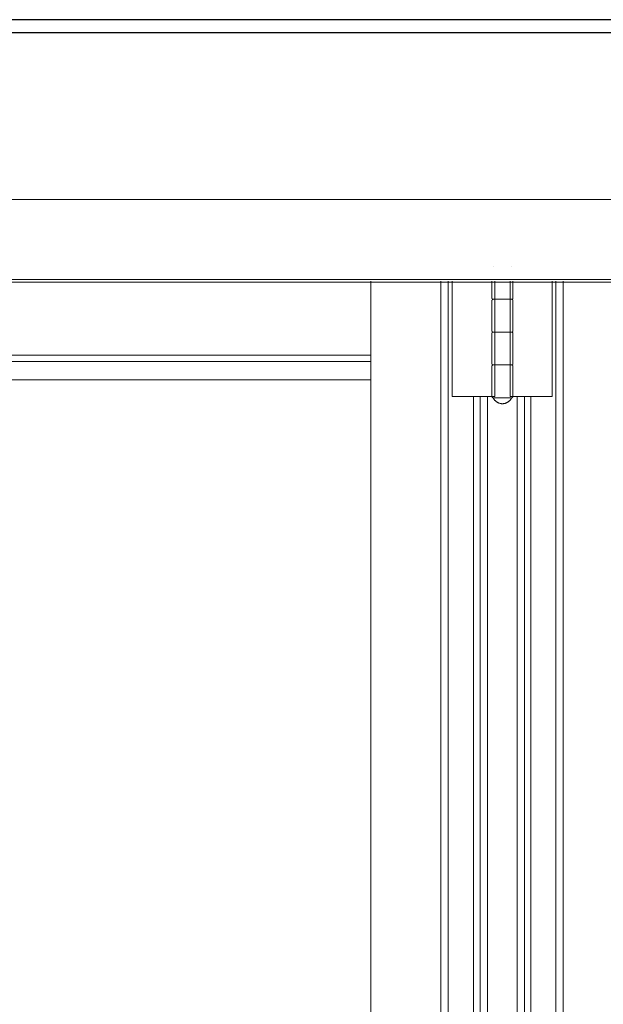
# Model space of a CAD drawing. Header units: inches. Extents: x 424 to 2043, y -237 to 445.
# Tile 766 of 965: x 872.758 to 873.202, y 214.347 to 215.097. Entities that reach past the tile are written whole.
import ezdxf

# ---------------------------------------------------------------- set-up
doc = ezdxf.new("R2010")
doc.units = ezdxf.units.IN
doc.header["$MEASUREMENT"] = 0
for name, color, linetype, lineweight in [('A-DOOR', 31, 'Continuous', 9), ('A-GENM', 13, 'Continuous', 9), ('A-WALL', 113, 'Continuous', 9)]:
    doc.layers.add(name, color=color, linetype=linetype, lineweight=lineweight)

# ---------------------------------------------------------------- blocks, each defined once
blk = doc.blocks.new('Generic Models 1 - Generic Models 1-135348-Section 1')
at = {"layer": 'A-GENM', "lineweight": 25}
blk.add_line((-87.41681, 0), (-119.66777, 0), dxfattribs=at)
blk = doc.blocks.new('Generic Models 7 - Generic Models 7-166682-Section 1')
at = {"layer": 'A-GENM', "lineweight": 25}
for p, q in [((-82.46153, 0), (-119.66777, 0)), ((-82.46153, -0.01), (-119.66777, -0.01))]:
    blk.add_line(p, q, dxfattribs=at)
blk = doc.blocks.new('5-panel_Bi-fold_external_door_10806 - Type 1-239875-Section 1')
at = {"layer": 'A-DOOR'}
for p, q in [((-107.16882, -0.137), (-102.25701, -0.137)), ((-103.76846, -0.188), (-103.76846, -0.188)), ((-103.75447, -0.188), (-103.75446, -0.188)), ((-107.16882, -0.19798), (-102.25701, -0.19798)), ((-107.1688, -0.2), (-102.25699, -0.2)), ((-103.86171, -2.937), (-103.86171, -0.19924)), ((-103.80845, -2.937), (-103.80845, -0.19924)), ((-103.80273, -0.19924), (-103.80273, -2.937)), ((-103.79983, -0.287), (-103.79983, -0.19924)), ((-103.76946, -0.19924), (-103.76946, -0.212)), ((-103.76735, -0.19924), (-103.76735, -0.287)), ((-103.75567, -0.287), (-103.75567, -0.19924)), ((-103.75346, -0.212), (-103.75346, -0.19924)), ((-103.7236, -0.19924), (-103.7236, -0.287)), ((-103.72091, -2.937), (-103.72091, -0.19924)), ((-103.7153, -0.19924), (-103.7153, -2.937)), ((-103.76946, -0.214), (-103.76946, -0.237)), ((-103.76152, -0.213), (-103.76743, -0.213)), ((-103.7674, -0.213), (-103.7614, -0.213)), ((-103.75646, -0.213), (-103.76152, -0.213)), ((-103.7614, -0.213), (-103.75556, -0.213)), ((-103.75346, -0.237), (-103.75346, -0.214)), ((-103.76946, -0.239), (-103.76946, -0.262)), ((-103.76152, -0.238), (-103.76743, -0.238)), ((-103.7674, -0.238), (-103.7614, -0.238)), ((-103.75646, -0.238), (-103.76152, -0.238)), ((-103.7614, -0.238), (-103.75556, -0.238)), ((-103.75346, -0.262), (-103.75346, -0.239)), ((-104.44214, -0.25544), (-103.86171, -0.25544)), ((-104.44208, -0.26041), (-103.86171, -0.26041)), ((-103.76946, -0.264), (-103.76946, -0.287)), ((-103.76152, -0.263), (-103.76743, -0.263)), ((-103.7674, -0.263), (-103.7614, -0.263)), ((-103.75646, -0.263), (-103.76152, -0.263)), ((-103.7614, -0.263), (-103.75556, -0.263)), ((-103.75346, -0.287), (-103.75346, -0.264)), ((-104.4322, -0.27426), (-103.86171, -0.27426)), ((-103.79807, -0.287), (-103.79983, -0.287)), ((-103.79595, -0.287), (-103.79807, -0.287)), ((-103.78475, -0.287), (-103.79595, -0.287)), ((-103.78242, -0.287), (-103.78475, -0.287)), ((-103.7834, -2.852), (-103.7834, -0.287)), ((-103.7801, -0.287), (-103.78242, -0.287)), ((-103.77849, -0.287), (-103.7801, -0.287)), ((-103.77278, -0.287), (-103.77849, -0.287)), ((-103.77849, -2.852), (-103.77849, -0.287)), ((-103.76735, -0.287), (-103.77278, -0.287)), ((-103.77278, -2.852), (-103.77278, -0.287)), ((-103.76152, -0.288), (-103.76756, -0.288)), ((-103.75543, -0.288), (-103.76152, -0.288)), ((-103.75034, -0.287), (-103.75567, -0.287)), ((-103.74473, -0.287), (-103.75034, -0.287)), ((-103.75034, -0.287), (-103.75034, -2.852)), ((-103.74314, -0.287), (-103.74473, -0.287)), ((-103.74473, -0.287), (-103.74473, -2.852)), ((-103.74083, -0.287), (-103.74314, -0.287)), ((-103.73851, -0.287), (-103.74083, -0.287)), ((-103.73974, -0.287), (-103.73974, -2.852)), ((-103.72751, -0.287), (-103.73851, -0.287)), ((-103.72538, -0.287), (-103.72751, -0.287)), ((-103.7236, -0.287), (-103.72538, -0.287))]:
    blk.add_line(p, q, dxfattribs=at)
at = {"layer": 'A-DOOR', "flags": 128}
for points in [[(-103.76846, -0.213), (-103.7685, -0.213), (-103.76854, -0.213), (-103.76858, -0.21299), (-103.76862, -0.21299), (-103.76866, -0.21298), (-103.7687, -0.21297), (-103.76874, -0.21296), (-103.76878, -0.21295), (-103.76881, -0.21294), (-103.76885, -0.21292), (-103.76889, -0.2129), (-103.76892, -0.21289), (-103.76896, -0.21287), (-103.76899, -0.21285), (-103.76903, -0.21283), (-103.76906, -0.2128), (-103.76909, -0.21278), (-103.76912, -0.21275), (-103.76915, -0.21272), (-103.76918, -0.2127), (-103.76921, -0.21267), (-103.76923, -0.21264), (-103.76926, -0.21261), (-103.76928, -0.21257), (-103.7693, -0.21254), (-103.76932, -0.21251), (-103.76934, -0.21247), (-103.76936, -0.21244), (-103.76938, -0.2124), (-103.76939, -0.21236), (-103.76941, -0.21232), (-103.76942, -0.21229), (-103.76943, -0.21225), (-103.76944, -0.21221), (-103.76945, -0.21217), (-103.76945, -0.21213), (-103.76946, -0.21209), (-103.76946, -0.21205), (-103.76946, -0.21201), (-103.76946, -0.212)], [(-103.76946, -0.214), (-103.76946, -0.21396), (-103.76946, -0.21392), (-103.76946, -0.21388), (-103.76945, -0.21384), (-103.76944, -0.2138), (-103.76943, -0.21376), (-103.76942, -0.21372), (-103.76941, -0.21369), (-103.7694, -0.21365), (-103.76938, -0.21361), (-103.76937, -0.21357), (-103.76935, -0.21354), (-103.76933, -0.2135), (-103.76931, -0.21347), (-103.76929, -0.21344), (-103.76926, -0.2134), (-103.76924, -0.21337), (-103.76921, -0.21334), (-103.76919, -0.21331), (-103.76916, -0.21328), (-103.76913, -0.21326), (-103.7691, -0.21323), (-103.76907, -0.2132), (-103.76904, -0.21318), (-103.769, -0.21316), (-103.76897, -0.21314), (-103.76893, -0.21312), (-103.7689, -0.2131), (-103.76886, -0.21308), (-103.76882, -0.21307), (-103.76879, -0.21305), (-103.76875, -0.21304), (-103.76871, -0.21303), (-103.76867, -0.21302), (-103.76863, -0.21301), (-103.76859, -0.21301), (-103.76855, -0.213), (-103.76851, -0.213), (-103.76847, -0.213), (-103.76846, -0.213)], [(-103.76152, -0.213), (-103.7618, -0.213), (-103.76208, -0.213), (-103.76236, -0.213), (-103.76264, -0.213), (-103.76291, -0.213), (-103.76319, -0.213), (-103.76346, -0.213), (-103.76372, -0.213), (-103.76399, -0.213), (-103.76425, -0.213), (-103.7645, -0.213), (-103.76475, -0.213), (-103.76499, -0.213), (-103.76523, -0.213), (-103.76547, -0.213), (-103.76569, -0.213), (-103.76591, -0.213), (-103.76612, -0.213), (-103.76633, -0.213), (-103.76653, -0.213), (-103.76672, -0.213), (-103.7669, -0.213), (-103.76707, -0.213), (-103.76723, -0.213), (-103.76739, -0.213), (-103.76753, -0.213), (-103.76766, -0.213), (-103.76779, -0.213), (-103.7679, -0.213), (-103.76801, -0.213), (-103.7681, -0.213), (-103.76819, -0.213), (-103.76826, -0.213), (-103.76832, -0.213), (-103.76837, -0.213), (-103.76841, -0.213), (-103.76844, -0.213), (-103.76846, -0.213), (-103.76846, -0.213)], [(-103.76846, -0.213), (-103.76846, -0.213), (-103.76844, -0.213), (-103.76841, -0.213), (-103.76837, -0.213), (-103.76832, -0.213), (-103.76826, -0.213), (-103.76819, -0.213), (-103.76811, -0.213), (-103.76801, -0.213), (-103.76791, -0.213), (-103.7678, -0.213), (-103.76767, -0.213), (-103.76754, -0.213), (-103.76739, -0.213), (-103.76724, -0.213), (-103.76708, -0.213), (-103.76691, -0.213), (-103.76673, -0.213), (-103.76654, -0.213), (-103.76634, -0.213), (-103.76613, -0.213), (-103.76592, -0.213), (-103.7657, -0.213), (-103.76548, -0.213), (-103.76524, -0.213), (-103.76501, -0.213), (-103.76476, -0.213), (-103.76451, -0.213), (-103.76426, -0.213), (-103.764, -0.213), (-103.76374, -0.213), (-103.76347, -0.213), (-103.7632, -0.213), (-103.76293, -0.213), (-103.76265, -0.213), (-103.76238, -0.213), (-103.7621, -0.213), (-103.76182, -0.213), (-103.76154, -0.213), (-103.7614, -0.213)], [(-103.7614, -0.213), (-103.76168, -0.213), (-103.76196, -0.213), (-103.76224, -0.213), (-103.76252, -0.213), (-103.76279, -0.213), (-103.76307, -0.213), (-103.76334, -0.213), (-103.76361, -0.213), (-103.76387, -0.213), (-103.76413, -0.213), (-103.76439, -0.213), (-103.76464, -0.213), (-103.76489, -0.213), (-103.76513, -0.213), (-103.76536, -0.213), (-103.76559, -0.213), (-103.76582, -0.213), (-103.76603, -0.213), (-103.76624, -0.213), (-103.76644, -0.213), (-103.76663, -0.213), (-103.76682, -0.213), (-103.76699, -0.213), (-103.76716, -0.213), (-103.76732, -0.213), (-103.76747, -0.213), (-103.76761, -0.213), (-103.76774, -0.213), (-103.76786, -0.213), (-103.76796, -0.213), (-103.76806, -0.213), (-103.76815, -0.213), (-103.76823, -0.213), (-103.76829, -0.213), (-103.76835, -0.213), (-103.76839, -0.213), (-103.76843, -0.213), (-103.76845, -0.213), (-103.76846, -0.213)], [(-103.76846, -0.213), (-103.76846, -0.213), (-103.76844, -0.213), (-103.76841, -0.213), (-103.76837, -0.213), (-103.76832, -0.213), (-103.76826, -0.213), (-103.76819, -0.213), (-103.76811, -0.213), (-103.76801, -0.213), (-103.76791, -0.213), (-103.7678, -0.213), (-103.76767, -0.213), (-103.76754, -0.213), (-103.76739, -0.213), (-103.76724, -0.213), (-103.76708, -0.213), (-103.76691, -0.213), (-103.76673, -0.213), (-103.76654, -0.213), (-103.76634, -0.213), (-103.76613, -0.213), (-103.76592, -0.213), (-103.7657, -0.213), (-103.76548, -0.213), (-103.76524, -0.213), (-103.76501, -0.213), (-103.76476, -0.213), (-103.76451, -0.213), (-103.76426, -0.213), (-103.764, -0.213), (-103.76374, -0.213), (-103.76347, -0.213), (-103.7632, -0.213), (-103.76293, -0.213), (-103.76265, -0.213), (-103.76238, -0.213), (-103.7621, -0.213), (-103.76182, -0.213), (-103.76154, -0.213), (-103.76152, -0.213)], [(-103.75446, -0.213), (-103.75447, -0.213), (-103.75448, -0.213), (-103.75451, -0.213), (-103.75455, -0.213), (-103.7546, -0.213), (-103.75466, -0.213), (-103.75474, -0.213), (-103.75482, -0.213), (-103.75491, -0.213), (-103.75501, -0.213), (-103.75513, -0.213), (-103.75525, -0.213), (-103.75539, -0.213), (-103.75553, -0.213), (-103.75569, -0.213), (-103.75585, -0.213), (-103.75602, -0.213), (-103.7562, -0.213), (-103.75639, -0.213), (-103.75659, -0.213), (-103.75679, -0.213), (-103.757, -0.213), (-103.75722, -0.213), (-103.75745, -0.213), (-103.75768, -0.213), (-103.75792, -0.213), (-103.75816, -0.213), (-103.75841, -0.213), (-103.75867, -0.213), (-103.75893, -0.213), (-103.75919, -0.213), (-103.75946, -0.213), (-103.75973, -0.213), (-103.76, -0.213), (-103.76027, -0.213), (-103.76055, -0.213), (-103.76083, -0.213), (-103.76111, -0.213), (-103.76139, -0.213), (-103.76152, -0.213)], [(-103.76152, -0.213), (-103.76124, -0.213), (-103.76096, -0.213), (-103.76069, -0.213), (-103.76041, -0.213), (-103.76013, -0.213), (-103.75986, -0.213), (-103.75959, -0.213), (-103.75932, -0.213), (-103.75905, -0.213), (-103.75879, -0.213), (-103.75854, -0.213), (-103.75828, -0.213), (-103.75804, -0.213), (-103.7578, -0.213), (-103.75756, -0.213), (-103.75733, -0.213), (-103.75711, -0.213), (-103.75689, -0.213), (-103.75668, -0.213), (-103.75648, -0.213), (-103.75629, -0.213), (-103.75611, -0.213), (-103.75593, -0.213), (-103.75576, -0.213), (-103.75561, -0.213), (-103.75546, -0.213), (-103.75532, -0.213), (-103.75519, -0.213), (-103.75507, -0.213), (-103.75496, -0.213), (-103.75486, -0.213), (-103.75477, -0.213), (-103.7547, -0.213), (-103.75463, -0.213), (-103.75458, -0.213), (-103.75453, -0.213), (-103.7545, -0.213), (-103.75447, -0.213), (-103.75446, -0.213)], [(-103.7614, -0.213), (-103.76112, -0.213), (-103.76084, -0.213), (-103.76056, -0.213), (-103.76029, -0.213), (-103.76001, -0.213), (-103.75974, -0.213), (-103.75947, -0.213), (-103.7592, -0.213), (-103.75894, -0.213), (-103.75868, -0.213), (-103.75843, -0.213), (-103.75818, -0.213), (-103.75793, -0.213), (-103.75769, -0.213), (-103.75746, -0.213), (-103.75723, -0.213), (-103.75701, -0.213), (-103.7568, -0.213), (-103.7566, -0.213), (-103.7564, -0.213), (-103.75621, -0.213), (-103.75603, -0.213), (-103.75586, -0.213), (-103.75569, -0.213)], [(-103.75569, -0.213), (-103.75585, -0.213), (-103.75602, -0.213), (-103.7562, -0.213), (-103.75639, -0.213), (-103.75659, -0.213), (-103.75679, -0.213), (-103.757, -0.213), (-103.75722, -0.213), (-103.75745, -0.213), (-103.75768, -0.213), (-103.75792, -0.213), (-103.75816, -0.213), (-103.75841, -0.213), (-103.75867, -0.213), (-103.75893, -0.213), (-103.75919, -0.213), (-103.75946, -0.213), (-103.75973, -0.213), (-103.76, -0.213), (-103.76027, -0.213), (-103.76055, -0.213), (-103.76083, -0.213), (-103.76111, -0.213), (-103.76139, -0.213), (-103.7614, -0.213)], [(-103.75554, -0.213), (-103.75539, -0.213), (-103.75526, -0.213), (-103.75514, -0.213), (-103.75502, -0.213), (-103.75492, -0.213), (-103.75482, -0.213), (-103.75474, -0.213), (-103.75467, -0.213), (-103.7546, -0.213), (-103.75455, -0.213), (-103.75451, -0.213), (-103.75449, -0.213), (-103.75447, -0.213), (-103.75446, -0.213)], [(-103.75446, -0.213), (-103.75447, -0.213), (-103.75448, -0.213), (-103.75451, -0.213), (-103.75455, -0.213), (-103.7546, -0.213), (-103.75466, -0.213), (-103.75474, -0.213), (-103.75482, -0.213), (-103.75491, -0.213), (-103.75501, -0.213), (-103.75513, -0.213), (-103.75525, -0.213), (-103.75539, -0.213), (-103.75553, -0.213)], [(-103.75346, -0.212), (-103.75346, -0.21204), (-103.75347, -0.21208), (-103.75347, -0.21212), (-103.75348, -0.21216), (-103.75348, -0.2122), (-103.75349, -0.21224), (-103.7535, -0.21228), (-103.75351, -0.21231), (-103.75353, -0.21235), (-103.75354, -0.21239), (-103.75356, -0.21243), (-103.75358, -0.21246), (-103.75359, -0.2125), (-103.75362, -0.21253), (-103.75364, -0.21256), (-103.75366, -0.2126), (-103.75368, -0.21263), (-103.75371, -0.21266), (-103.75374, -0.21269), (-103.75377, -0.21272), (-103.75379, -0.21274), (-103.75383, -0.21277), (-103.75386, -0.2128), (-103.75389, -0.21282), (-103.75392, -0.21284), (-103.75396, -0.21286), (-103.75399, -0.21288), (-103.75403, -0.2129), (-103.75406, -0.21292), (-103.7541, -0.21293), (-103.75414, -0.21295), (-103.75418, -0.21296), (-103.75421, -0.21297), (-103.75425, -0.21298), (-103.75429, -0.21299), (-103.75433, -0.21299), (-103.75437, -0.213), (-103.75441, -0.213), (-103.75445, -0.213), (-103.75446, -0.213)], [(-103.75446, -0.213), (-103.75442, -0.213), (-103.75438, -0.213), (-103.75434, -0.21301), (-103.7543, -0.21301), (-103.75426, -0.21302), (-103.75422, -0.21303), (-103.75419, -0.21304), (-103.75415, -0.21305), (-103.75411, -0.21306), (-103.75407, -0.21308), (-103.75404, -0.2131), (-103.754, -0.21311), (-103.75397, -0.21313), (-103.75393, -0.21315), (-103.7539, -0.21317), (-103.75387, -0.2132), (-103.75383, -0.21322), (-103.7538, -0.21325), (-103.75377, -0.21328), (-103.75375, -0.2133), (-103.75372, -0.21333), (-103.75369, -0.21336), (-103.75367, -0.21339), (-103.75364, -0.21343), (-103.75362, -0.21346), (-103.7536, -0.21349), (-103.75358, -0.21353), (-103.75356, -0.21356), (-103.75355, -0.2136), (-103.75353, -0.21364), (-103.75352, -0.21368), (-103.7535, -0.21371), (-103.75349, -0.21375), (-103.75348, -0.21379), (-103.75348, -0.21383), (-103.75347, -0.21387), (-103.75347, -0.21391), (-103.75346, -0.21395), (-103.75346, -0.21399), (-103.75346, -0.214)], [(-103.76846, -0.238), (-103.7685, -0.238), (-103.76854, -0.238), (-103.76858, -0.23799), (-103.76862, -0.23799), (-103.76866, -0.23798), (-103.7687, -0.23797), (-103.76874, -0.23796), (-103.76878, -0.23795), (-103.76881, -0.23794), (-103.76885, -0.23792), (-103.76889, -0.2379), (-103.76892, -0.23789), (-103.76896, -0.23787), (-103.76899, -0.23785), (-103.76903, -0.23783), (-103.76906, -0.2378), (-103.76909, -0.23778), (-103.76912, -0.23775), (-103.76915, -0.23772), (-103.76918, -0.2377), (-103.76921, -0.23767), (-103.76923, -0.23764), (-103.76926, -0.23761), (-103.76928, -0.23757), (-103.7693, -0.23754), (-103.76932, -0.23751), (-103.76934, -0.23747), (-103.76936, -0.23744), (-103.76938, -0.2374), (-103.76939, -0.23736), (-103.76941, -0.23732), (-103.76942, -0.23729), (-103.76943, -0.23725), (-103.76944, -0.23721), (-103.76945, -0.23717), (-103.76945, -0.23713), (-103.76946, -0.23709), (-103.76946, -0.23705), (-103.76946, -0.23701), (-103.76946, -0.237)], [(-103.76946, -0.239), (-103.76946, -0.23896), (-103.76946, -0.23892), (-103.76946, -0.23888), (-103.76945, -0.23884), (-103.76944, -0.2388), (-103.76943, -0.23876), (-103.76942, -0.23872), (-103.76941, -0.23869), (-103.7694, -0.23865), (-103.76938, -0.23861), (-103.76937, -0.23857), (-103.76935, -0.23854), (-103.76933, -0.2385), (-103.76931, -0.23847), (-103.76929, -0.23844), (-103.76926, -0.2384), (-103.76924, -0.23837), (-103.76921, -0.23834), (-103.76919, -0.23831), (-103.76916, -0.23828), (-103.76913, -0.23826), (-103.7691, -0.23823), (-103.76907, -0.2382), (-103.76904, -0.23818), (-103.769, -0.23816), (-103.76897, -0.23814), (-103.76893, -0.23812), (-103.7689, -0.2381), (-103.76886, -0.23808), (-103.76882, -0.23807), (-103.76879, -0.23805), (-103.76875, -0.23804), (-103.76871, -0.23803), (-103.76867, -0.23802), (-103.76863, -0.23801), (-103.76859, -0.23801), (-103.76855, -0.238), (-103.76851, -0.238), (-103.76847, -0.238), (-103.76846, -0.238)], [(-103.76152, -0.238), (-103.7618, -0.238), (-103.76208, -0.238), (-103.76236, -0.238), (-103.76264, -0.238), (-103.76291, -0.238), (-103.76319, -0.238), (-103.76346, -0.238), (-103.76372, -0.238), (-103.76399, -0.238), (-103.76425, -0.238), (-103.7645, -0.238), (-103.76475, -0.238), (-103.76499, -0.238), (-103.76523, -0.238), (-103.76547, -0.238), (-103.76569, -0.238), (-103.76591, -0.238), (-103.76612, -0.238), (-103.76633, -0.238), (-103.76653, -0.238), (-103.76672, -0.238), (-103.7669, -0.238), (-103.76707, -0.238), (-103.76723, -0.238), (-103.76739, -0.238), (-103.76753, -0.238), (-103.76766, -0.238), (-103.76779, -0.238), (-103.7679, -0.238), (-103.76801, -0.238), (-103.7681, -0.238), (-103.76819, -0.238), (-103.76826, -0.238), (-103.76832, -0.238), (-103.76837, -0.238), (-103.76841, -0.238), (-103.76844, -0.238), (-103.76846, -0.238), (-103.76846, -0.238)], [(-103.76846, -0.238), (-103.76846, -0.238), (-103.76844, -0.238), (-103.76841, -0.238), (-103.76837, -0.238), (-103.76832, -0.238), (-103.76826, -0.238), (-103.76819, -0.238), (-103.76811, -0.238), (-103.76801, -0.238), (-103.76791, -0.238), (-103.7678, -0.238), (-103.76767, -0.238), (-103.76754, -0.238), (-103.76739, -0.238), (-103.76724, -0.238), (-103.76708, -0.238), (-103.76691, -0.238), (-103.76673, -0.238), (-103.76654, -0.238), (-103.76634, -0.238), (-103.76613, -0.238), (-103.76592, -0.238), (-103.7657, -0.238), (-103.76548, -0.238), (-103.76524, -0.238), (-103.76501, -0.238), (-103.76476, -0.238), (-103.76451, -0.238), (-103.76426, -0.238), (-103.764, -0.238), (-103.76374, -0.238), (-103.76347, -0.238), (-103.7632, -0.238), (-103.76293, -0.238), (-103.76265, -0.238), (-103.76238, -0.238), (-103.7621, -0.238), (-103.76182, -0.238), (-103.76154, -0.238), (-103.7614, -0.238)], [(-103.7614, -0.238), (-103.76168, -0.238), (-103.76196, -0.238), (-103.76224, -0.238), (-103.76252, -0.238), (-103.76279, -0.238), (-103.76307, -0.238), (-103.76334, -0.238), (-103.76361, -0.238), (-103.76387, -0.238), (-103.76413, -0.238), (-103.76439, -0.238), (-103.76464, -0.238), (-103.76489, -0.238), (-103.76513, -0.238), (-103.76536, -0.238), (-103.76559, -0.238), (-103.76582, -0.238), (-103.76603, -0.238), (-103.76624, -0.238), (-103.76644, -0.238), (-103.76663, -0.238), (-103.76682, -0.238), (-103.76699, -0.238), (-103.76716, -0.238), (-103.76732, -0.238), (-103.76747, -0.238), (-103.76761, -0.238), (-103.76774, -0.238), (-103.76786, -0.238), (-103.76796, -0.238), (-103.76806, -0.238), (-103.76815, -0.238), (-103.76823, -0.238), (-103.76829, -0.238), (-103.76835, -0.238), (-103.76839, -0.238), (-103.76843, -0.238), (-103.76845, -0.238), (-103.76846, -0.238)], [(-103.76846, -0.238), (-103.76846, -0.238), (-103.76844, -0.238), (-103.76841, -0.238), (-103.76837, -0.238), (-103.76832, -0.238), (-103.76826, -0.238), (-103.76819, -0.238), (-103.76811, -0.238), (-103.76801, -0.238), (-103.76791, -0.238), (-103.7678, -0.238), (-103.76767, -0.238), (-103.76754, -0.238), (-103.76739, -0.238), (-103.76724, -0.238), (-103.76708, -0.238), (-103.76691, -0.238), (-103.76673, -0.238), (-103.76654, -0.238), (-103.76634, -0.238), (-103.76613, -0.238), (-103.76592, -0.238), (-103.7657, -0.238), (-103.76548, -0.238), (-103.76524, -0.238), (-103.76501, -0.238), (-103.76476, -0.238), (-103.76451, -0.238), (-103.76426, -0.238), (-103.764, -0.238), (-103.76374, -0.238), (-103.76347, -0.238), (-103.7632, -0.238), (-103.76293, -0.238), (-103.76265, -0.238), (-103.76238, -0.238), (-103.7621, -0.238), (-103.76182, -0.238), (-103.76154, -0.238), (-103.76152, -0.238)], [(-103.75446, -0.238), (-103.75447, -0.238), (-103.75448, -0.238), (-103.75451, -0.238), (-103.75455, -0.238), (-103.7546, -0.238), (-103.75466, -0.238), (-103.75474, -0.238), (-103.75482, -0.238), (-103.75491, -0.238), (-103.75501, -0.238), (-103.75513, -0.238), (-103.75525, -0.238), (-103.75539, -0.238), (-103.75553, -0.238), (-103.75569, -0.238), (-103.75585, -0.238), (-103.75602, -0.238), (-103.7562, -0.238), (-103.75639, -0.238), (-103.75659, -0.238), (-103.75679, -0.238), (-103.757, -0.238), (-103.75722, -0.238), (-103.75745, -0.238), (-103.75768, -0.238), (-103.75792, -0.238), (-103.75816, -0.238), (-103.75841, -0.238), (-103.75867, -0.238), (-103.75893, -0.238), (-103.75919, -0.238), (-103.75946, -0.238), (-103.75973, -0.238), (-103.76, -0.238), (-103.76027, -0.238), (-103.76055, -0.238), (-103.76083, -0.238), (-103.76111, -0.238), (-103.76139, -0.238), (-103.76152, -0.238)], [(-103.76152, -0.238), (-103.76124, -0.238), (-103.76096, -0.238), (-103.76069, -0.238), (-103.76041, -0.238), (-103.76013, -0.238), (-103.75986, -0.238), (-103.75959, -0.238), (-103.75932, -0.238), (-103.75905, -0.238), (-103.75879, -0.238), (-103.75854, -0.238), (-103.75828, -0.238), (-103.75804, -0.238), (-103.7578, -0.238), (-103.75756, -0.238), (-103.75733, -0.238), (-103.75711, -0.238), (-103.75689, -0.238), (-103.75668, -0.238), (-103.75648, -0.238), (-103.75629, -0.238), (-103.75611, -0.238), (-103.75593, -0.238), (-103.75576, -0.238), (-103.75561, -0.238), (-103.75546, -0.238), (-103.75532, -0.238), (-103.75519, -0.238), (-103.75507, -0.238), (-103.75496, -0.238), (-103.75486, -0.238), (-103.75477, -0.238), (-103.7547, -0.238), (-103.75463, -0.238), (-103.75458, -0.238), (-103.75453, -0.238), (-103.7545, -0.238), (-103.75447, -0.238), (-103.75446, -0.238)], [(-103.7614, -0.238), (-103.76112, -0.238), (-103.76084, -0.238), (-103.76056, -0.238), (-103.76029, -0.238), (-103.76001, -0.238), (-103.75974, -0.238), (-103.75947, -0.238), (-103.7592, -0.238), (-103.75894, -0.238), (-103.75868, -0.238), (-103.75843, -0.238), (-103.75818, -0.238), (-103.75793, -0.238), (-103.75769, -0.238), (-103.75746, -0.238), (-103.75723, -0.238), (-103.75701, -0.238), (-103.7568, -0.238), (-103.7566, -0.238), (-103.7564, -0.238), (-103.75621, -0.238), (-103.75603, -0.238), (-103.75586, -0.238), (-103.75569, -0.238)], [(-103.75569, -0.238), (-103.75585, -0.238), (-103.75602, -0.238), (-103.7562, -0.238), (-103.75639, -0.238), (-103.75659, -0.238), (-103.75679, -0.238), (-103.757, -0.238), (-103.75722, -0.238), (-103.75745, -0.238), (-103.75768, -0.238), (-103.75792, -0.238), (-103.75816, -0.238), (-103.75841, -0.238), (-103.75867, -0.238), (-103.75893, -0.238), (-103.75919, -0.238), (-103.75946, -0.238), (-103.75973, -0.238), (-103.76, -0.238), (-103.76027, -0.238), (-103.76055, -0.238), (-103.76083, -0.238), (-103.76111, -0.238), (-103.76139, -0.238), (-103.7614, -0.238)], [(-103.75554, -0.238), (-103.75539, -0.238), (-103.75526, -0.238), (-103.75514, -0.238), (-103.75502, -0.238), (-103.75492, -0.238), (-103.75482, -0.238), (-103.75474, -0.238), (-103.75467, -0.238), (-103.7546, -0.238), (-103.75455, -0.238), (-103.75451, -0.238), (-103.75449, -0.238), (-103.75447, -0.238), (-103.75446, -0.238)], [(-103.75446, -0.238), (-103.75447, -0.238), (-103.75448, -0.238), (-103.75451, -0.238), (-103.75455, -0.238), (-103.7546, -0.238), (-103.75466, -0.238), (-103.75474, -0.238), (-103.75482, -0.238), (-103.75491, -0.238), (-103.75501, -0.238), (-103.75513, -0.238), (-103.75525, -0.238), (-103.75539, -0.238), (-103.75553, -0.238)], [(-103.75346, -0.237), (-103.75346, -0.23704), (-103.75347, -0.23708), (-103.75347, -0.23712), (-103.75348, -0.23716), (-103.75348, -0.2372), (-103.75349, -0.23724), (-103.7535, -0.23728), (-103.75351, -0.23731), (-103.75353, -0.23735), (-103.75354, -0.23739), (-103.75356, -0.23743), (-103.75358, -0.23746), (-103.75359, -0.2375), (-103.75362, -0.23753), (-103.75364, -0.23756), (-103.75366, -0.2376), (-103.75368, -0.23763), (-103.75371, -0.23766), (-103.75374, -0.23769), (-103.75377, -0.23772), (-103.75379, -0.23774), (-103.75383, -0.23777), (-103.75386, -0.2378), (-103.75389, -0.23782), (-103.75392, -0.23784), (-103.75396, -0.23786), (-103.75399, -0.23788), (-103.75403, -0.2379), (-103.75406, -0.23792), (-103.7541, -0.23793), (-103.75414, -0.23795), (-103.75418, -0.23796), (-103.75421, -0.23797), (-103.75425, -0.23798), (-103.75429, -0.23799), (-103.75433, -0.23799), (-103.75437, -0.238), (-103.75441, -0.238), (-103.75445, -0.238), (-103.75446, -0.238)], [(-103.75446, -0.238), (-103.75442, -0.238), (-103.75438, -0.238), (-103.75434, -0.23801), (-103.7543, -0.23801), (-103.75426, -0.23802), (-103.75422, -0.23803), (-103.75419, -0.23804), (-103.75415, -0.23805), (-103.75411, -0.23806), (-103.75407, -0.23808), (-103.75404, -0.2381), (-103.754, -0.23811), (-103.75397, -0.23813), (-103.75393, -0.23815), (-103.7539, -0.23817), (-103.75387, -0.2382), (-103.75383, -0.23822), (-103.7538, -0.23825), (-103.75377, -0.23828), (-103.75375, -0.2383), (-103.75372, -0.23833), (-103.75369, -0.23836), (-103.75367, -0.23839), (-103.75364, -0.23843), (-103.75362, -0.23846), (-103.7536, -0.23849), (-103.75358, -0.23853), (-103.75356, -0.23856), (-103.75355, -0.2386), (-103.75353, -0.23864), (-103.75352, -0.23868), (-103.7535, -0.23871), (-103.75349, -0.23875), (-103.75348, -0.23879), (-103.75348, -0.23883), (-103.75347, -0.23887), (-103.75347, -0.23891), (-103.75346, -0.23895), (-103.75346, -0.23899), (-103.75346, -0.239)], [(-103.76846, -0.263), (-103.7685, -0.263), (-103.76854, -0.263), (-103.76858, -0.26299), (-103.76862, -0.26299), (-103.76866, -0.26298), (-103.7687, -0.26297), (-103.76874, -0.26296), (-103.76878, -0.26295), (-103.76881, -0.26294), (-103.76885, -0.26292), (-103.76889, -0.2629), (-103.76892, -0.26289), (-103.76896, -0.26287), (-103.76899, -0.26285), (-103.76903, -0.26283), (-103.76906, -0.2628), (-103.76909, -0.26278), (-103.76912, -0.26275), (-103.76915, -0.26272), (-103.76918, -0.2627), (-103.76921, -0.26267), (-103.76923, -0.26264), (-103.76926, -0.26261), (-103.76928, -0.26257), (-103.7693, -0.26254), (-103.76932, -0.26251), (-103.76934, -0.26247), (-103.76936, -0.26244), (-103.76938, -0.2624), (-103.76939, -0.26236), (-103.76941, -0.26232), (-103.76942, -0.26229), (-103.76943, -0.26225), (-103.76944, -0.26221), (-103.76945, -0.26217), (-103.76945, -0.26213), (-103.76946, -0.26209), (-103.76946, -0.26205), (-103.76946, -0.26201), (-103.76946, -0.262)], [(-103.75346, -0.262), (-103.75346, -0.26204), (-103.75347, -0.26208), (-103.75347, -0.26212), (-103.75348, -0.26216), (-103.75348, -0.2622), (-103.75349, -0.26224), (-103.7535, -0.26228), (-103.75351, -0.26231), (-103.75353, -0.26235), (-103.75354, -0.26239), (-103.75356, -0.26243), (-103.75358, -0.26246), (-103.75359, -0.2625), (-103.75362, -0.26253), (-103.75364, -0.26256), (-103.75366, -0.2626), (-103.75368, -0.26263), (-103.75371, -0.26266), (-103.75374, -0.26269), (-103.75377, -0.26272), (-103.75379, -0.26274), (-103.75383, -0.26277), (-103.75386, -0.2628), (-103.75389, -0.26282), (-103.75392, -0.26284), (-103.75396, -0.26286), (-103.75399, -0.26288), (-103.75403, -0.2629), (-103.75406, -0.26292), (-103.7541, -0.26293), (-103.75414, -0.26295), (-103.75418, -0.26296), (-103.75421, -0.26297), (-103.75425, -0.26298), (-103.75429, -0.26299), (-103.75433, -0.26299), (-103.75437, -0.263), (-103.75441, -0.263), (-103.75445, -0.263), (-103.75446, -0.263)], [(-103.76946, -0.264), (-103.76946, -0.26396), (-103.76946, -0.26392), (-103.76946, -0.26388), (-103.76945, -0.26384), (-103.76944, -0.2638), (-103.76943, -0.26376), (-103.76942, -0.26372), (-103.76941, -0.26369), (-103.7694, -0.26365), (-103.76938, -0.26361), (-103.76937, -0.26357), (-103.76935, -0.26354), (-103.76933, -0.2635), (-103.76931, -0.26347), (-103.76929, -0.26344), (-103.76926, -0.2634), (-103.76924, -0.26337), (-103.76921, -0.26334), (-103.76919, -0.26331), (-103.76916, -0.26328), (-103.76913, -0.26326), (-103.7691, -0.26323), (-103.76907, -0.2632), (-103.76904, -0.26318), (-103.769, -0.26316), (-103.76897, -0.26314), (-103.76893, -0.26312), (-103.7689, -0.2631), (-103.76886, -0.26308), (-103.76882, -0.26307), (-103.76879, -0.26305), (-103.76875, -0.26304), (-103.76871, -0.26303), (-103.76867, -0.26302), (-103.76863, -0.26301), (-103.76859, -0.26301), (-103.76855, -0.263), (-103.76851, -0.263), (-103.76847, -0.263), (-103.76846, -0.263)], [(-103.76152, -0.263), (-103.7618, -0.263), (-103.76208, -0.263), (-103.76236, -0.263), (-103.76264, -0.263), (-103.76291, -0.263), (-103.76319, -0.263), (-103.76346, -0.263), (-103.76372, -0.263), (-103.76399, -0.263), (-103.76425, -0.263), (-103.7645, -0.263), (-103.76475, -0.263), (-103.76499, -0.263), (-103.76523, -0.263), (-103.76547, -0.263), (-103.76569, -0.263), (-103.76591, -0.263), (-103.76612, -0.263), (-103.76633, -0.263), (-103.76653, -0.263), (-103.76672, -0.263), (-103.7669, -0.263), (-103.76707, -0.263), (-103.76723, -0.263), (-103.76739, -0.263), (-103.76753, -0.263), (-103.76766, -0.263), (-103.76779, -0.263), (-103.7679, -0.263), (-103.76801, -0.263), (-103.7681, -0.263), (-103.76819, -0.263), (-103.76826, -0.263), (-103.76832, -0.263), (-103.76837, -0.263), (-103.76841, -0.263), (-103.76844, -0.263), (-103.76846, -0.263), (-103.76846, -0.263)], [(-103.76846, -0.263), (-103.76846, -0.263), (-103.76844, -0.263), (-103.76841, -0.263), (-103.76837, -0.263), (-103.76832, -0.263), (-103.76826, -0.263), (-103.76819, -0.263), (-103.76811, -0.263), (-103.76801, -0.263), (-103.76791, -0.263), (-103.7678, -0.263), (-103.76767, -0.263), (-103.76754, -0.263), (-103.76739, -0.263), (-103.76724, -0.263), (-103.76708, -0.263), (-103.76691, -0.263), (-103.76673, -0.263), (-103.76654, -0.263), (-103.76634, -0.263), (-103.76613, -0.263), (-103.76592, -0.263), (-103.7657, -0.263), (-103.76548, -0.263), (-103.76524, -0.263), (-103.76501, -0.263), (-103.76476, -0.263), (-103.76451, -0.263), (-103.76426, -0.263), (-103.764, -0.263), (-103.76374, -0.263), (-103.76347, -0.263), (-103.7632, -0.263), (-103.76293, -0.263), (-103.76265, -0.263), (-103.76238, -0.263), (-103.7621, -0.263), (-103.76182, -0.263), (-103.76154, -0.263), (-103.7614, -0.263)], [(-103.7614, -0.263), (-103.76168, -0.263), (-103.76196, -0.263), (-103.76224, -0.263), (-103.76252, -0.263), (-103.76279, -0.263), (-103.76307, -0.263), (-103.76334, -0.263), (-103.76361, -0.263), (-103.76387, -0.263), (-103.76413, -0.263), (-103.76439, -0.263), (-103.76464, -0.263), (-103.76489, -0.263), (-103.76513, -0.263), (-103.76536, -0.263), (-103.76559, -0.263), (-103.76582, -0.263), (-103.76603, -0.263), (-103.76624, -0.263), (-103.76644, -0.263), (-103.76663, -0.263), (-103.76682, -0.263), (-103.76699, -0.263), (-103.76716, -0.263), (-103.76732, -0.263), (-103.76747, -0.263), (-103.76761, -0.263), (-103.76774, -0.263), (-103.76786, -0.263), (-103.76796, -0.263), (-103.76806, -0.263), (-103.76815, -0.263), (-103.76823, -0.263), (-103.76829, -0.263), (-103.76835, -0.263), (-103.76839, -0.263), (-103.76843, -0.263), (-103.76845, -0.263), (-103.76846, -0.263)], [(-103.76846, -0.263), (-103.76846, -0.263), (-103.76844, -0.263), (-103.76841, -0.263), (-103.76837, -0.263), (-103.76832, -0.263), (-103.76826, -0.263), (-103.76819, -0.263), (-103.76811, -0.263), (-103.76801, -0.263), (-103.76791, -0.263), (-103.7678, -0.263), (-103.76767, -0.263), (-103.76754, -0.263), (-103.76739, -0.263), (-103.76724, -0.263), (-103.76708, -0.263), (-103.76691, -0.263), (-103.76673, -0.263), (-103.76654, -0.263), (-103.76634, -0.263), (-103.76613, -0.263), (-103.76592, -0.263), (-103.7657, -0.263), (-103.76548, -0.263), (-103.76524, -0.263), (-103.76501, -0.263), (-103.76476, -0.263), (-103.76451, -0.263), (-103.76426, -0.263), (-103.764, -0.263), (-103.76374, -0.263), (-103.76347, -0.263), (-103.7632, -0.263), (-103.76293, -0.263), (-103.76265, -0.263), (-103.76238, -0.263), (-103.7621, -0.263), (-103.76182, -0.263), (-103.76154, -0.263), (-103.76152, -0.263)], [(-103.75446, -0.263), (-103.75447, -0.263), (-103.75448, -0.263), (-103.75451, -0.263), (-103.75455, -0.263), (-103.7546, -0.263), (-103.75466, -0.263), (-103.75474, -0.263), (-103.75482, -0.263), (-103.75491, -0.263), (-103.75501, -0.263), (-103.75513, -0.263), (-103.75525, -0.263), (-103.75539, -0.263), (-103.75553, -0.263), (-103.75569, -0.263), (-103.75585, -0.263), (-103.75602, -0.263), (-103.7562, -0.263), (-103.75639, -0.263), (-103.75659, -0.263), (-103.75679, -0.263), (-103.757, -0.263), (-103.75722, -0.263), (-103.75745, -0.263), (-103.75768, -0.263), (-103.75792, -0.263), (-103.75816, -0.263), (-103.75841, -0.263), (-103.75867, -0.263), (-103.75893, -0.263), (-103.75919, -0.263), (-103.75946, -0.263), (-103.75973, -0.263), (-103.76, -0.263), (-103.76027, -0.263), (-103.76055, -0.263), (-103.76083, -0.263), (-103.76111, -0.263), (-103.76139, -0.263), (-103.76152, -0.263)], [(-103.76152, -0.263), (-103.76124, -0.263), (-103.76096, -0.263), (-103.76069, -0.263), (-103.76041, -0.263), (-103.76013, -0.263), (-103.75986, -0.263), (-103.75959, -0.263), (-103.75932, -0.263), (-103.75905, -0.263), (-103.75879, -0.263), (-103.75854, -0.263), (-103.75828, -0.263), (-103.75804, -0.263), (-103.7578, -0.263), (-103.75756, -0.263), (-103.75733, -0.263), (-103.75711, -0.263), (-103.75689, -0.263), (-103.75668, -0.263), (-103.75648, -0.263), (-103.75629, -0.263), (-103.75611, -0.263), (-103.75593, -0.263), (-103.75576, -0.263), (-103.75561, -0.263), (-103.75546, -0.263), (-103.75532, -0.263), (-103.75519, -0.263), (-103.75507, -0.263), (-103.75496, -0.263), (-103.75486, -0.263), (-103.75477, -0.263), (-103.7547, -0.263), (-103.75463, -0.263), (-103.75458, -0.263), (-103.75453, -0.263), (-103.7545, -0.263), (-103.75447, -0.263), (-103.75446, -0.263)], [(-103.7614, -0.263), (-103.76112, -0.263), (-103.76084, -0.263), (-103.76056, -0.263), (-103.76029, -0.263), (-103.76001, -0.263), (-103.75974, -0.263), (-103.75947, -0.263), (-103.7592, -0.263), (-103.75894, -0.263), (-103.75868, -0.263), (-103.75843, -0.263), (-103.75818, -0.263), (-103.75793, -0.263), (-103.75769, -0.263), (-103.75746, -0.263), (-103.75723, -0.263), (-103.75701, -0.263), (-103.7568, -0.263), (-103.7566, -0.263), (-103.7564, -0.263), (-103.75621, -0.263), (-103.75603, -0.263), (-103.75586, -0.263), (-103.75569, -0.263)], [(-103.75569, -0.263), (-103.75585, -0.263), (-103.75602, -0.263), (-103.7562, -0.263), (-103.75639, -0.263), (-103.75659, -0.263), (-103.75679, -0.263), (-103.757, -0.263), (-103.75722, -0.263), (-103.75745, -0.263), (-103.75768, -0.263), (-103.75792, -0.263), (-103.75816, -0.263), (-103.75841, -0.263), (-103.75867, -0.263), (-103.75893, -0.263), (-103.75919, -0.263), (-103.75946, -0.263), (-103.75973, -0.263), (-103.76, -0.263), (-103.76027, -0.263), (-103.76055, -0.263), (-103.76083, -0.263), (-103.76111, -0.263), (-103.76139, -0.263), (-103.7614, -0.263)], [(-103.75554, -0.263), (-103.75539, -0.263), (-103.75526, -0.263), (-103.75514, -0.263), (-103.75502, -0.263), (-103.75492, -0.263), (-103.75482, -0.263), (-103.75474, -0.263), (-103.75467, -0.263), (-103.7546, -0.263), (-103.75455, -0.263), (-103.75451, -0.263), (-103.75449, -0.263), (-103.75447, -0.263), (-103.75446, -0.263)], [(-103.75446, -0.263), (-103.75447, -0.263), (-103.75448, -0.263), (-103.75451, -0.263), (-103.75455, -0.263), (-103.7546, -0.263), (-103.75466, -0.263), (-103.75474, -0.263), (-103.75482, -0.263), (-103.75491, -0.263), (-103.75501, -0.263), (-103.75513, -0.263), (-103.75525, -0.263), (-103.75539, -0.263), (-103.75553, -0.263)], [(-103.75446, -0.263), (-103.75442, -0.263), (-103.75438, -0.263), (-103.75434, -0.26301), (-103.7543, -0.26301), (-103.75426, -0.26302), (-103.75422, -0.26303), (-103.75419, -0.26304), (-103.75415, -0.26305), (-103.75411, -0.26306), (-103.75407, -0.26308), (-103.75404, -0.2631), (-103.754, -0.26311), (-103.75397, -0.26313), (-103.75393, -0.26315), (-103.7539, -0.26317), (-103.75387, -0.2632), (-103.75383, -0.26322), (-103.7538, -0.26325), (-103.75377, -0.26328), (-103.75375, -0.2633), (-103.75372, -0.26333), (-103.75369, -0.26336), (-103.75367, -0.26339), (-103.75364, -0.26343), (-103.75362, -0.26346), (-103.7536, -0.26349), (-103.75358, -0.26353), (-103.75356, -0.26356), (-103.75355, -0.2636), (-103.75353, -0.26364), (-103.75352, -0.26368), (-103.7535, -0.26371), (-103.75349, -0.26375), (-103.75348, -0.26379), (-103.75348, -0.26383), (-103.75347, -0.26387), (-103.75347, -0.26391), (-103.75346, -0.26395), (-103.75346, -0.26399), (-103.75346, -0.264)], [(-103.76846, -0.288), (-103.7685, -0.288), (-103.76854, -0.288), (-103.76858, -0.28799), (-103.76862, -0.28799), (-103.76866, -0.28798), (-103.7687, -0.28797), (-103.76874, -0.28796), (-103.76878, -0.28795), (-103.76881, -0.28794), (-103.76885, -0.28792), (-103.76889, -0.2879), (-103.76892, -0.28789), (-103.76896, -0.28787), (-103.76899, -0.28785), (-103.76903, -0.28783), (-103.76906, -0.2878), (-103.76909, -0.28778), (-103.76912, -0.28775), (-103.76915, -0.28772), (-103.76918, -0.2877), (-103.76921, -0.28767), (-103.76923, -0.28764), (-103.76926, -0.28761), (-103.76928, -0.28757), (-103.7693, -0.28754), (-103.76932, -0.28751), (-103.76934, -0.28747), (-103.76936, -0.28744), (-103.76938, -0.2874), (-103.76939, -0.28736), (-103.76941, -0.28732), (-103.76942, -0.28729), (-103.76943, -0.28725), (-103.76944, -0.28721), (-103.76945, -0.28717), (-103.76945, -0.28713), (-103.76946, -0.28709), (-103.76946, -0.28705), (-103.76946, -0.28701), (-103.76946, -0.287)], [(-103.76146, -0.2925), (-103.76177, -0.29249), (-103.76208, -0.29248), (-103.76238, -0.29244), (-103.76269, -0.2924), (-103.76299, -0.29235), (-103.76329, -0.29228), (-103.76359, -0.2922), (-103.76388, -0.29211), (-103.76417, -0.29201), (-103.76446, -0.29189), (-103.76474, -0.29177), (-103.76502, -0.29163), (-103.76529, -0.29148), (-103.76555, -0.29132), (-103.76581, -0.29116), (-103.76606, -0.29098), (-103.7663, -0.29079), (-103.76654, -0.29059), (-103.76676, -0.29038), (-103.76698, -0.29017), (-103.76719, -0.28994), (-103.76739, -0.28971), (-103.76758, -0.28947), (-103.76777, -0.28922), (-103.76794, -0.28896), (-103.7681, -0.2887), (-103.76825, -0.28843), (-103.76839, -0.28816), (-103.76846, -0.288)], [(-103.76699, -0.288), (-103.76716, -0.288), (-103.76732, -0.288), (-103.76747, -0.288), (-103.76761, -0.288), (-103.76774, -0.288), (-103.76786, -0.288), (-103.76796, -0.288), (-103.76806, -0.288), (-103.76815, -0.288), (-103.76823, -0.288), (-103.76829, -0.288), (-103.76835, -0.288), (-103.76839, -0.288), (-103.76843, -0.288), (-103.76845, -0.288), (-103.76846, -0.288)], [(-103.76846, -0.288), (-103.76846, -0.288), (-103.76844, -0.288), (-103.76841, -0.288), (-103.76837, -0.288), (-103.76832, -0.288), (-103.76826, -0.288), (-103.76819, -0.288), (-103.76811, -0.288), (-103.76801, -0.288), (-103.76791, -0.288), (-103.7678, -0.288), (-103.76767, -0.288), (-103.76754, -0.288), (-103.76739, -0.288), (-103.76724, -0.288), (-103.76708, -0.288), (-103.76691, -0.288), (-103.76673, -0.288), (-103.76654, -0.288), (-103.76634, -0.288), (-103.76613, -0.288), (-103.76592, -0.288), (-103.7657, -0.288), (-103.76548, -0.288), (-103.76524, -0.288), (-103.76501, -0.288), (-103.76476, -0.288), (-103.76451, -0.288), (-103.76426, -0.288), (-103.764, -0.288), (-103.76374, -0.288), (-103.76347, -0.288), (-103.7632, -0.288), (-103.76293, -0.288), (-103.76265, -0.288), (-103.76238, -0.288), (-103.7621, -0.288), (-103.76182, -0.288), (-103.76154, -0.288), (-103.76152, -0.288)], [(-103.76152, -0.288), (-103.76124, -0.288), (-103.76096, -0.288), (-103.76069, -0.288), (-103.76041, -0.288), (-103.76013, -0.288), (-103.75986, -0.288), (-103.75959, -0.288), (-103.75932, -0.288), (-103.75905, -0.288), (-103.75879, -0.288), (-103.75854, -0.288), (-103.75828, -0.288), (-103.75804, -0.288), (-103.7578, -0.288), (-103.75756, -0.288), (-103.75733, -0.288), (-103.75711, -0.288), (-103.75689, -0.288), (-103.75668, -0.288), (-103.75648, -0.288), (-103.75629, -0.288), (-103.75611, -0.288), (-103.75593, -0.288), (-103.75576, -0.288), (-103.75561, -0.288), (-103.75546, -0.288), (-103.75532, -0.288), (-103.75519, -0.288), (-103.75507, -0.288), (-103.75496, -0.288), (-103.75486, -0.288), (-103.75477, -0.288), (-103.7547, -0.288), (-103.75463, -0.288), (-103.75458, -0.288), (-103.75453, -0.288), (-103.7545, -0.288), (-103.75447, -0.288), (-103.75446, -0.288)], [(-103.75446, -0.288), (-103.7546, -0.28828), (-103.75474, -0.28855), (-103.7549, -0.28882), (-103.75506, -0.28907), (-103.75524, -0.28933), (-103.75542, -0.28957), (-103.75562, -0.28981), (-103.75582, -0.29004), (-103.75604, -0.29026), (-103.75626, -0.29047), (-103.75649, -0.29068), (-103.75673, -0.29087), (-103.75697, -0.29106), (-103.75723, -0.29123), (-103.75749, -0.29139), (-103.75776, -0.29155), (-103.75803, -0.29169), (-103.75831, -0.29182), (-103.75859, -0.29194), (-103.75888, -0.29205), (-103.75917, -0.29215), (-103.75946, -0.29224), (-103.75976, -0.29231), (-103.76006, -0.29237), (-103.76037, -0.29242), (-103.76067, -0.29246), (-103.76098, -0.29248), (-103.76129, -0.2925), (-103.76146, -0.2925)], [(-103.75446, -0.288), (-103.75447, -0.288), (-103.75448, -0.288), (-103.75451, -0.288), (-103.75455, -0.288), (-103.7546, -0.288), (-103.75466, -0.288), (-103.75474, -0.288), (-103.75482, -0.288), (-103.75491, -0.288), (-103.75501, -0.288), (-103.75513, -0.288), (-103.75525, -0.288), (-103.75539, -0.288), (-103.75553, -0.288), (-103.75569, -0.288), (-103.75585, -0.288), (-103.75602, -0.288)], [(-103.75346, -0.287), (-103.75346, -0.28704), (-103.75347, -0.28708), (-103.75347, -0.28712), (-103.75348, -0.28716), (-103.75348, -0.2872), (-103.75349, -0.28724), (-103.7535, -0.28728), (-103.75351, -0.28731), (-103.75353, -0.28735), (-103.75354, -0.28739), (-103.75356, -0.28743), (-103.75358, -0.28746), (-103.75359, -0.2875), (-103.75362, -0.28753), (-103.75364, -0.28756), (-103.75366, -0.2876), (-103.75368, -0.28763), (-103.75371, -0.28766), (-103.75374, -0.28769), (-103.75377, -0.28772), (-103.75379, -0.28774), (-103.75383, -0.28777), (-103.75386, -0.2878), (-103.75389, -0.28782), (-103.75392, -0.28784), (-103.75396, -0.28786), (-103.75399, -0.28788), (-103.75403, -0.2879), (-103.75406, -0.28792), (-103.7541, -0.28793), (-103.75414, -0.28795), (-103.75418, -0.28796), (-103.75421, -0.28797), (-103.75425, -0.28798), (-103.75429, -0.28799), (-103.75433, -0.28799), (-103.75437, -0.288), (-103.75441, -0.288), (-103.75445, -0.288), (-103.75446, -0.288)]]:
    blk.add_lwpolyline(points, dxfattribs=at)

msp = doc.modelspace()

# ---------------------------------------------------------------- linework, layer by layer
at = {"layer": 'A-WALL'}
msp.add_line((869.67373, 214.96021), (874.67353, 214.96021), dxfattribs=at)

# ---------------------------------------------------------------- block references
at = {"layer": 'A-DOOR'}
msp.add_blockref('5-panel_Bi-fold_external_door_10806 - Type 1-239875-Section 1', (976.88654, 215.09721), dxfattribs=at)
at = {"layer": 'A-GENM', "lineweight": 25}
for name in ['Generic Models 1 - Generic Models 1-135348-Section 1', 'Generic Models 7 - Generic Models 7-166682-Section 1']:
    msp.add_blockref(name, (976.88654, 215.09721), dxfattribs=at)

doc.saveas('drawing.dxf')
